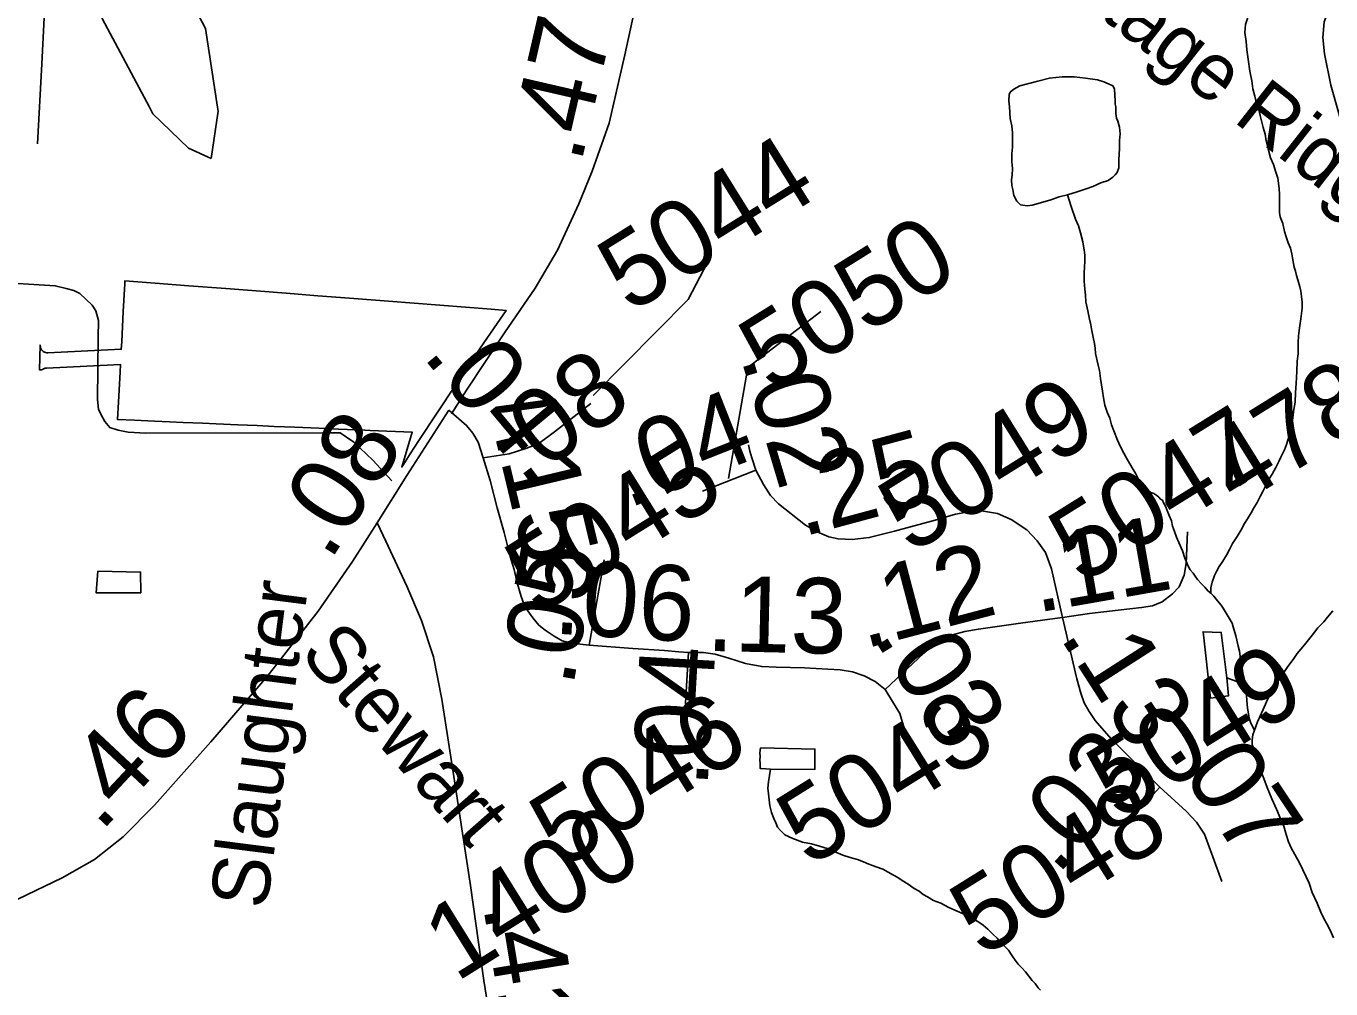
# Model space of a CAD drawing. Extents: x 2001466 to 31450019, y -30647475 to 847247.
# Drawn here: x 2061145 to 2065465, y 679605 to 682794 of the extents above; entities that cross this region are included whole.
import ezdxf

# ---------------------------------------------------------------- set-up
doc = ezdxf.new("R2010")
doc.units = 0
for name, color, linetype in [('Exist Boundary Political City Limit New', 7, 'Continuous'), ('Exist Hydrographic Misc Water Feature', 7, 'Continuous'), ('Exist Road Non-System Type 51', 7, 'Continuous'), ('Exist Road Secondary Mileage Hundredths English Label', 7, 'Continuous'), ('Exist Road Secondary Type 51 Attributed', 7, 'Continuous'), ('Exist Road Secondary Type 51 Label', 7, 'Continuous'), ('Exist Road Secondary Type 51 Number Label', 7, 'Continuous'), ('Map Preparation Boundary City Limit Buffer Line', 7, 'Continuous')]:
    doc.layers.add(name, color=color, linetype=linetype)

msp = doc.modelspace()

# ---------------------------------------------------------------- linework, layer by layer
at = {"layer": 'Exist Boundary Political City Limit New'}
msp.add_lwpolyline([(2062648, 681726.7), (2062605.8, 681663.9), (2062566.6, 681604.8), (2062445, 681420.8), (2062416.5, 681377.2), (2062388.6, 681333.2), (2062423.1, 681448.3), (2062283.5, 681454.3), (2062266, 681455.1), (2062150.1, 681460), (2062139.9, 681460.4), (2062034.2, 681465), (2061965.6, 681467.9), (2061909.4, 681470.4), (2061845.2, 681473.2), (2061774.5, 681476.2), (2061728.8, 681478.2), (2061664.5, 681481), (2061618.9, 681482.9), (2061570.2, 681485.1), (2061503.9, 681488), (2061447.8, 681490.3), (2061450.8, 681548.2), (2061456, 681648.1), (2061457.2, 681673.1), (2061211.9, 681661), (2061208, 681660.5), (2061200.6, 681657.7), (2061197.4, 681655.4), (2061188.8, 681655.7), (2061191, 681737), (2061193.5, 681725), (2061195.6, 681721.5), (2061201.6, 681715.8), (2061205.1, 681713.7), (2061213, 681711.4), (2061217.1, 681711.3), (2061459.9, 681723.3), (2061461.1, 681748.1), (2061466.4, 681847.9), (2061471.2, 681940.3), (2061471.8, 681950.3), (2061571.5, 681942.5), (2061683.5, 681933.8), (2061806.5, 681924.2), (2061906.4, 681916.4), (2062006, 681908.7), (2062110.8, 681900.6), (2062215.4, 681892.5), (2062345, 681882.4), (2062684.1, 681856.1), (2062734, 681852.2), (2062704.6, 681809.1), (2062648, 681726.7)], dxfattribs=at)
at = {"layer": 'Exist Hydrographic Misc Water Feature'}
for p, q in [((2061564.7, 682503.5), (2061553.2, 682525.1)), ((2061780.7, 682512.2), (2061757.7, 682355.2)), ((2061780.7, 682512.2), (2061778.6, 682525.6))]:
    msp.add_line(p, q, dxfattribs=at)
for points in [[(2061553.2, 682525.1), (2061396.8, 682818.5), (2061404.8, 682903.7), (2061496.7, 682970.7)], [(2061778.6, 682525.6), (2061738.6, 682785.4), (2061629.7, 682994.3), (2061496.7, 682970.7)], [(2065192.1, 682836.7), (2065188.2, 682818.7), (2065182.3, 682798.5), (2065180.2, 682772.4), (2065184.5, 682742.5), (2065186.2, 682714.7), (2065190.5, 682684.5), (2065196.6, 682644.6), (2065202.8, 682612.8), (2065206.5, 682586.3), (2065212.6, 682561.8), (2065218.4, 682537.5), (2065224.3, 682527.6)], [(2064400.8, 682526), (2064398.1, 682546.2), (2064399.8, 682566.6), (2064403.3, 682574.6), (2064415.2, 682585), (2064434.8, 682595.4), (2064464.6, 682603.5), (2064494.9, 682611.5), (2064532.7, 682621.5), (2064574.9, 682625.3), (2064614.5, 682625.4), (2064652.6, 682621.6), (2064692.4, 682615.6), (2064713.1, 682609.6), (2064730.9, 682601.6), (2064742.6, 682595.8), (2064748.6, 682585.9), (2064750.2, 682544.7), (2064750.2, 682534.6), (2064752.3, 682526.6)], [(2061757.7, 682355.2), (2061682.6, 682389.5), (2061564.7, 682503.5)], [(2064400.8, 682526), (2064402.4, 682488), (2064408.6, 682463.9), (2064410.7, 682440.1), (2064410.7, 682414.1), (2064410.7, 682392.2), (2064408.8, 682370.2), (2064408.6, 682344.2), (2064410.9, 682322), (2064409, 682300), (2064406.8, 682284.1), (2064408.8, 682266), (2064411.3, 682252.2), (2064415.2, 682232.1), (2064424.8, 682214), (2064437.3, 682202), (2064445.1, 682200.4), (2064459.2, 682198.3), (2064475.2, 682200.3), (2064502.9, 682208.3), (2064537, 682218.5), (2064564.9, 682228.5), (2064593.1, 682234.3)], [(2064593.1, 682234.3), (2064624.9, 682244.5), (2064654.7, 682254.6), (2064676.8, 682262.6), (2064702.6, 682274.5), (2064727, 682282.6), (2064742.6, 682292.8), (2064750.8, 682300.9), (2064756.8, 682308.5), (2064762.9, 682324.6), (2064762.5, 682350.6), (2064764.6, 682388.8), (2064764.8, 682414.8), (2064766.6, 682436.8), (2064764.4, 682458.6), (2064758.8, 682478.5), (2064754.5, 682488.9), (2064752.5, 682504.6), (2064752.3, 682526.6)], [(2065224.3, 682527.6), (2065230.4, 682497.5), (2065236.4, 682475.5), (2065240.7, 682457.4), (2065246.9, 682435.4), (2065250.3, 682413.7), (2065256.7, 682387.7), (2065264.9, 682357.6), (2065274.7, 682335.8), (2065282.7, 682309.9), (2065288.9, 682289.9), (2065293, 682255.6), (2065294.6, 682235.9), (2065294.6, 682207.9), (2065295, 682191.6), (2065294.8, 682175.8), (2065296.9, 682161.7), (2065305.1, 682139.8), (2065310.8, 682113.8), (2065316.8, 682095.9), (2065323.3, 682075.8), (2065331.3, 682057.9), (2065335.2, 682039.9), (2065339.1, 682019.9), (2065343, 681995.7), (2065347.1, 681981.8), (2065351.2, 681967.8), (2065355.1, 681953.8), (2065361.5, 681930.1), (2065365.6, 681916.1), (2065367.6, 681897.9), (2065369.3, 681879.8), (2065369.3, 681859.9), (2065367.6, 681842), (2065365.4, 681824), (2065361.7, 681801.9), (2065359.6, 681786), (2065357.4, 681768), (2065355.9, 681746), (2065355.9, 681707.9), (2065353.5, 681683.9), (2065351.8, 681650.1), (2065350.2, 681610.1), (2065347.7, 681580.1), (2065346.3, 681547.9), (2065342.2, 681524.1), (2065340.2, 681505.8), (2065337.9, 681487.9), (2065334, 681469.8), (2065330.5, 681448.1), (2065322.3, 681422.1), (2065318.2, 681408.1), (2065310.6, 681389.8), (2065298.5, 681365.7), (2065292.4, 681352), (2065282.5, 681332), (2065270.4, 681309.9), (2065260.6, 681294), (2065252.6, 681281.8), (2065246.9, 681267.7), (2065240.7, 681254), (2065230.4, 681236.1), (2065220.6, 681215.7), (2065208.9, 681195.9), (2065200.5, 681181.8), (2065188.8, 681161.7), (2065178.8, 681145.8), (2065167.1, 681125.7), (2065154.8, 681103.6), (2065139, 681079.6), (2065128.7, 681059.6), (2065119.1, 681041.6), (2065107.2, 681021.5), (2065095.3, 681003.5), (2065086.9, 680989.7), (2065079.1, 680973.5), (2065071.3, 680951.6), (2065067.4, 680933.5), (2065067.4, 680915.6)], [(2064593.1, 682234.3), (2064605, 682196.4), (2064619.4, 682154.5), (2064629.2, 682132.4), (2064635.2, 682108.7), (2064643.2, 682078.7), (2064645.2, 682064.6), (2064647.5, 682052.5), (2064649.5, 682034.8), (2064649.5, 682016.5), (2064649.3, 681994.7), (2064647.5, 681978.7), (2064647.5, 681948.7), (2064649.5, 681922.4), (2064651.8, 681902.6), (2064653.6, 681880.8), (2064659.6, 681850.7), (2064665.5, 681822.6), (2064669.8, 681804.5), (2064673.7, 681784.9), (2064682.1, 681742.7), (2064684, 681726.6), (2064685.8, 681708.8), (2064693.8, 681670.7), (2064698.1, 681652.6), (2064701.8, 681626.9), (2064708, 681584.6), (2064712.1, 681562.9), (2064716, 681538.7), (2064724.4, 681514.8), (2064732.6, 681494.9), (2064738.3, 681472.9), (2064746.3, 681453), (2064758.4, 681422.8), (2064766.6, 681402.9), (2064778.7, 681378.8), (2064790.8, 681357.1), (2064810.5, 681324.9), (2064818.7, 681311.1), (2064824.4, 681299.2), (2064830.6, 681287), (2064838.8, 681275.2), (2064848.6, 681265.2), (2064858.7, 681257.1), (2064868.7, 681249.1), (2064878.8, 681245.2), (2064888.8, 681239.2), (2064894.6, 681233.1), (2064900.9, 681227.2), (2064906.7, 681223.1), (2064910.8, 681215.2), (2064916.9, 681203.3), (2064923.1, 681189.4), (2064928.8, 681173.1), (2064936.8, 681155.2), (2064940.7, 681137.2), (2064946.7, 681119.3), (2064953, 681101.3), (2064961, 681083.5), (2064972.9, 681055.3), (2064981.3, 681031.3), (2064985.2, 681021.4), (2064991.4, 681007.4), (2064999.2, 680993.3), (2065009.2, 680981.7), (2065015.1, 680971.4), (2065023.1, 680961.3), (2065035.4, 680947.7), (2065047.3, 680935.7), (2065057.2, 680923.6), (2065067.4, 680915.6)], [(2061381.8, 680988.8), (2061376.1, 680916.7), (2061524.1, 680917), (2061523.9, 680985.1), (2061381.8, 680988.8)], [(2065067.4, 680915.6), (2065077.3, 680905.6), (2065085.3, 680895.5), (2065095.3, 680883.8), (2065101.5, 680875.6), (2065107.6, 680865.8), (2065117.7, 680849.6), (2065131.4, 680827.7), (2065137.6, 680815.8), (2065141.5, 680803.8), (2065149.7, 680773.8), (2065153.6, 680759.8), (2065157.5, 680739.7), (2065161.8, 680723.7), (2065165.9, 680697.9), (2065169.3, 680675.9), (2065173.4, 680651.7), (2065177.8, 680633.6), (2065179.8, 680613.8)], [(2065471.2, 680856.5), (2065453.3, 680836.4), (2065441.2, 680820.4), (2065421.4, 680800.3), (2065399.2, 680772.5), (2065377.7, 680744.1), (2065353.3, 680716.1), (2065339.5, 680696.3), (2065321.9, 680672.2), (2065311.4, 680655.9), (2065293.8, 680631.8), (2065283.8, 680609.8), (2065270, 680588), (2065259.6, 680572.2), (2065251.8, 680555.9), (2065239.9, 680530.1), (2065234.1, 680516), (2065228, 680503.9), (2065222, 680489.8), (2065216.1, 680474.1), (2065212, 680462.2)], [(2065119.7, 680635.5), (2065101.5, 680785.5), (2065041.4, 680787.7), (2065066, 680567.5), (2065125.9, 680575.8), (2065119.7, 680635.5)], [(2065119.7, 680635.5), (2065149.7, 680623.7), (2065164, 680617.9), (2065179.8, 680613.8)], [(2065179.8, 680613.8), (2065183.7, 680585.7), (2065186, 680563.8), (2065187.8, 680544.1), (2065189.8, 680528), (2065192.1, 680515.9), (2065194, 680501.8), (2065198.1, 680487.8), (2065204, 680475.9), (2065212, 680462.2)], [(2065212, 680462.2), (2065205.8, 680446.1), (2065204.2, 680430.1), (2065204.4, 680413.8), (2065207.9, 680401.9), (2065216.3, 680367.8), (2065242.3, 680302.2), (2065254.2, 680272), (2065268.8, 680234.1), (2065284.8, 680200.1), (2065298.7, 680166.3), (2065308.6, 680144.1), (2065316.8, 680116.1), (2065324.6, 680092.2), (2065332.8, 680072.3), (2065344.9, 680050.2), (2065360.9, 680022.2), (2065382.6, 679976.3), (2065393.1, 679954.5), (2065402.9, 679924.6), (2065419.1, 679888.5), (2065431, 679858.7), (2065440.8, 679838.5), (2065451.1, 679820.8), (2065463.2, 679796.6), (2065473, 679774.4)], [(2063608.9, 680332.8), (2063756.5, 680331.5), (2063756.3, 680399.3), (2063576.3, 680403.1), (2063574.4, 680387.1), (2063574.7, 680374.9), (2063574.2, 680362.8), (2063574.9, 680353), (2063574.7, 680334.8), (2063578.6, 680335), (2063608.9, 680332.8)], [(2063608.9, 680332.8), (2063602.7, 680291.1), (2063600.7, 680269.2), (2063603, 680251), (2063604.6, 680230.9), (2063606.8, 680211), (2063613, 680189), (2063620.6, 680169.2), (2063626.9, 680155.3), (2063632.9, 680140.9), (2063642.9, 680129.3), (2063657.1, 680115), (2063682.9, 680103.4), (2063714.7, 680091.3), (2063745.3, 680085.4), (2063771.1, 680077.4), (2063796.9, 680069.4), (2063825.2, 680057.5), (2063849, 680047.4), (2063873.2, 680039.7), (2063897.4, 680033.6), (2063917.3, 680025.7), (2063935.1, 680017.7), (2063959.1, 680009.6), (2063981.3, 680001.8), (2063999.1, 679991.8), (2064017, 679981.8), (2064031.1, 679973.9), (2064045, 679963.7), (2064065.1, 679951.7), (2064085.4, 679937.7), (2064101.2, 679928.1), (2064115.2, 679917.8), (2064129.1, 679910), (2064149.2, 679898), (2064173.2, 679888.3), (2064199.2, 679874.2), (2064227.5, 679862.2), (2064255.2, 679850.3), (2064277.6, 679838.4), (2064295.4, 679828.4), (2064313.3, 679816.4), (2064329.2, 679802.6), (2064345.2, 679786.4), (2064359.6, 679772.5), (2064369.4, 679760.4), (2064381.5, 679748.4), (2064397.5, 679732.6), (2064409.4, 679714.6), (2064419.9, 679700.4), (2064429.5, 679686.8), (2064441.4, 679674.9), (2064453.7, 679660.9), (2064475.7, 679632.8), (2064485.5, 679622.8), (2064496, 679608.6), (2064503.5, 679600.9)]]:
    msp.add_lwpolyline(points, dxfattribs=at)
at = {"layer": 'Exist Road Non-System Type 51'}
for points in [[(2061193.3, 683303.5), (2061197.1, 683288.8), (2061208.2, 683244.6), (2061211.5, 683208.5), (2061214.9, 683180.5), (2061218.2, 683144.4), (2061216.6, 683068.4), (2061204, 682821.2), (2061196.9, 682668.9), (2061182.7, 682404.3)], [(2060765.6, 681963.3), (2061241, 681933.7), (2061276.8, 681924.9), (2061302.7, 681918.4), (2061322.5, 681908), (2061363.7, 681869.2), (2061375.3, 681850.9), (2061384.7, 681818.8), (2061383.5, 681762.8), (2061381.3, 681556.8), (2061384.7, 681524.8), (2061392.3, 681508.6), (2061405.8, 681484.3), (2061421.4, 681464), (2061449.3, 681455.4), (2061483.1, 681448.8), (2061541.1, 681445.6), (2062133.4, 681446.9), (2062184.6, 681446.9), (2062230.1, 681415.7), (2062292.6, 681355.9), (2062355.1, 681287.7)]]:
    msp.add_lwpolyline(points, dxfattribs=at)
at = {"layer": 'Exist Road Secondary Type 51 Attributed'}
for points in [[(2062552.8, 681509.3), (2062603.2, 681588.2), (2062728.7, 681777.3), (2062829.7, 681925.7), (2062903.8, 682052), (2062974.8, 682205.2), (2063019, 682313), (2063075, 682472.4), (2063127.1, 682698.2), (2063169.7, 682896.8), (2063208.4, 682980.5), (2063244.6, 683045.2), (2063312.5, 683113.1), (2063440.3, 683234.7), (2063629.7, 683395.4), (2063787.4, 683539.1)], [(2065812, 683171.5), (2065744.4, 683114.5), (2065658.6, 683047.1), (2065583.1, 682982.8), (2065518.7, 682924.1), (2065474.8, 682877.9), (2065456.6, 682845.8), (2065442.6, 682808), (2065438.4, 682756.3), (2065444, 682701.7), (2065465, 682598.2), (2065490.2, 682508.7), (2065512.6, 682418.9), (2065541.1, 682323.2), (2065561.7, 682254.7), (2065581.4, 682205), (2065611.8, 682131.8), (2065657.1, 682029.2), (2065697.8, 681921.8), (2065712.8, 681831.1), (2065715.2, 681728.5), (2065709.7, 681618.6)], [(2062658.4, 681364.3), (2062744, 681377.1), (2062799.6, 681394.2), (2062842.4, 681411.4), (2062893.8, 681449.9), (2063014, 681543.6)], [(2062307, 681148), (2062405.6, 681304.7), (2062544.5, 681521.8)], [(2062544.5, 681521.8), (2062602.8, 681471.3), (2062624.2, 681445.6), (2062641.3, 681415.6), (2062658.4, 681364.3)], [(2063560.2, 681323.2), (2063547.4, 681364), (2063540.9, 681385.5), (2063536.6, 681407)], [(2062658.4, 681364.3), (2062680.7, 681288.8), (2062704.3, 681198.5), (2062728, 681116.9), (2062747.3, 681037.4), (2062760.2, 680994.4), (2062770.9, 680949.3), (2062783.8, 680904.2), (2062792.4, 680880.5), (2062805.3, 680856.9), (2062822.4, 680833.3), (2062841.8, 680809.6), (2062863.2, 680792.5), (2062893.3, 680773.1), (2062919.1, 680758.1), (2062949.1, 680749.5), (2063009.3, 680743)], [(2063560.2, 681323.2), (2063384.5, 681253.6)], [(2064576.5, 680835.4), (2064539.4, 680996.6), (2064520.1, 681050.3), (2064492.2, 681089), (2064457.8, 681125.5), (2064406.3, 681159.9), (2064361.2, 681179.2), (2064307.5, 681187.8), (2064271, 681185.6), (2064221.6, 681177.1), (2064155, 681157.7), (2064019.8, 681121.2), (2063936, 681099.7), (2063880.2, 681093.3), (2063832.9, 681095.4), (2063802.9, 681101.9), (2063764.2, 681119), (2063725.6, 681140.5), (2063635.4, 681211.4), (2063609.6, 681239.4), (2063586, 681275.9), (2063560.2, 681323.2)], [(2060508, 679534.3), (2060552.2, 679608.9), (2060600.6, 679656.5), (2060652.2, 679690.1), (2060798.9, 679760.6), (2061116.9, 679901.7), (2061264.5, 679972.2), (2061371, 680032.9), (2061466.1, 680108.3), (2061569.4, 680213.3), (2061756.2, 680423.2), (2061943.1, 680639.7), (2062112, 680856.2), (2062225, 681020.9), (2062307, 681148)], [(2062307, 681148), (2062336.2, 681088.2), (2062404.8, 680938.6), (2062453.8, 680824.9), (2062493.2, 680704.9), (2062520.8, 680564), (2062565, 680280.1), (2062616.3, 679947.8), (2062659.7, 679632.3), (2062699.9, 679382.9), (2062733.1, 679169.3), (2062763, 678896.9)], [(2064576.5, 680835.4), (2064665.9, 680848.3), (2064760.3, 680859.1), (2064837.7, 680867.7), (2064874.2, 680874.1), (2064906.4, 680887), (2064940.7, 680912.8), (2064962.2, 680936.4), (2064979.4, 680975.1), (2064985.8, 681013.8), (2064990.4, 681118.2)], [(2063009.3, 680743), (2063059.1, 681025.5)], [(2063988.4, 680596.9), (2064117, 680717.3), (2064155.7, 680749.5), (2064185.7, 680768.8), (2064211.5, 680777.4), (2064252.3, 680788.2), (2064297.4, 680796.8), (2064359.7, 680805.3), (2064437, 680816.1), (2064533.6, 680829), (2064576.5, 680835.4)], [(2064897.8, 680272.5), (2064737.6, 680433.6), (2064683.9, 680493.8), (2064664.6, 680523.9), (2064647.4, 680551.8), (2064636.7, 680584), (2064623.8, 680631.3), (2064595.9, 680749.5), (2064576.5, 680835.4)], [(2063009.3, 680743), (2063153.1, 680732.3), (2063258.3, 680725.8), (2063305.6, 680721.5), (2063337.8, 680719.4)], [(2063337.8, 680719.4), (2063325.1, 680495.6)], [(2063337.8, 680719.4), (2063387.2, 680719.4), (2063425.8, 680713), (2063470.9, 680700.1), (2063526.7, 680682.9), (2063580.4, 680672.1), (2063627.7, 680670), (2063722.1, 680667.8), (2063799.4, 680663.5), (2063840.2, 680661.4), (2063881, 680654.9), (2063919.7, 680642.1), (2063956.2, 680622.7), (2063988.4, 680596.9)], [(2063988.4, 680596.9), (2064037.8, 680517.4), (2064055.8, 680454.2)], [(2064897.8, 680272.5), (2064774.7, 680137.6)], [(2065103.9, 679960.9), (2065073.8, 680042.6), (2065045.9, 680117.8), (2065020.2, 680156.5), (2064985.8, 680193), (2064897.8, 680272.5)]]:
    msp.add_lwpolyline(points, dxfattribs=at)
at = {"layer": 'Exist Road Secondary Type 51 Number Label'}
for points in [[(2063022.5, 681569.7), (2063337, 681888.2), (2063401.4, 682013.1)], [(2063470, 681295.6), (2063534.5, 681662.4), (2063776.3, 681847.9)]]:
    msp.add_lwpolyline(points, dxfattribs=at)
at = {"layer": 'Map Preparation Boundary City Limit Buffer Line'}
msp.add_lwpolyline([(2062648, 681726.7), (2062605.8, 681663.9), (2062566.6, 681604.8), (2062445, 681420.8), (2062416.5, 681377.2), (2062388.6, 681333.2), (2062423.1, 681448.3), (2062283.5, 681454.3), (2062266, 681455.1), (2062150.1, 681460), (2062139.9, 681460.4), (2062034.2, 681465), (2061965.6, 681467.9), (2061909.4, 681470.4), (2061845.2, 681473.2), (2061774.5, 681476.2), (2061728.8, 681478.2), (2061664.5, 681481), (2061618.9, 681482.9), (2061570.2, 681485.1), (2061503.9, 681488), (2061447.8, 681490.3), (2061450.8, 681548.2), (2061456, 681648.1), (2061457.2, 681673.1), (2061211.9, 681661), (2061208, 681660.5), (2061200.6, 681657.7), (2061197.4, 681655.4), (2061188.8, 681655.7), (2061191, 681737), (2061193.5, 681725), (2061195.6, 681721.5), (2061201.6, 681715.8), (2061205.1, 681713.7), (2061213, 681711.4), (2061217.1, 681711.3), (2061459.9, 681723.3), (2061461.1, 681748.1), (2061466.4, 681847.9), (2061471.2, 681940.3), (2061471.8, 681950.3), (2061571.5, 681942.5), (2061683.5, 681933.8), (2061806.5, 681924.2), (2061906.4, 681916.4), (2062006, 681908.7), (2062110.8, 681900.6), (2062215.4, 681892.5), (2062345, 681882.4), (2062684.1, 681856.1), (2062734, 681852.2), (2062704.6, 681809.1), (2062648, 681726.7)], dxfattribs=at)

# ---------------------------------------------------------------- texts
at = {"layer": 'Exist Road Secondary Mileage Hundredths English Label'}
for s, rotation, p in [('.47', 77.0141, (2062981.7, 682335)), ('.04', 309.7869, (2062453.5, 681701.5)), ('.08', 36.8873, (2062789.7, 681263.1)), ('.02', 286.6896, (2063510.5, 681694.4)), ('.04', 21.5785, (2063137.3, 681195)), ('.08', 57.3989, (2062150.2, 681018)), ('.25', 15.1101, (2063714.5, 681101.6)), ('.15', 283.3835, (2062693.6, 681448)), ('.11', 10.0144, (2064489.9, 680850.3)), ('.05', 79.9937, (2062955.2, 680601.2)), ('.12', 14.7525, (2063919.3, 680730.6)), ('.06', 356.4942, (2062887.9, 680782)), ('.13', 358.697, (2063395, 680724.5)), ('.03', 301.8498, (2063947.5, 680770.7)), ('.13', 302.7185, (2064563.7, 680772)), ('.04', 86.7515, (2063400.6, 680269.5)), ('.46', 46.9461, (2061391.5, 680121.5)), ('.03', 47.6206, (2064558, 679978.2)), ('.07', 303.673, (2064918.1, 680398.4)), ('.41', 279.3163, (2062657.3, 679879.5))]:
    msp.add_text(s, height=250, rotation=rotation, dxfattribs=at).set_placement(p)
at = {"layer": 'Exist Road Secondary Type 51 Label'}
for s, rotation, p in [('Vintage Ridge Ln.', 321.8864, (2064404.1, 683056)), ('Slaughter', 82.726, (2061941.6, 679865.7)), ('Stewart', 311.3395, (2062046.5, 680713.2))]:
    msp.add_text(s, height=190, rotation=rotation, dxfattribs=at).set_placement(p)
at = {"layer": 'Exist Road Secondary Type 51 Number Label'}
for s, p in [('5044', (2063144.4, 681840.1)), ('5050', (2063611.9, 681576)), ('4786', (2065153, 681198.7)), ('5049', (2064073.8, 681042.7)), ('5047', (2064637.8, 680942.3)), ('5045', (2062837.7, 680839.9)), ('5049', (2064763, 680158.7)), ('5046', (2062918.9, 679997.9)), ('5043', (2063736.9, 680006)), ('5048', (2064310.4, 679706.7)), ('1400', (2062568.4, 679625.3))]:
    msp.add_text(s, height=250, rotation=31.918, dxfattribs=at).set_placement(p)

doc.saveas('drawing.dxf')
